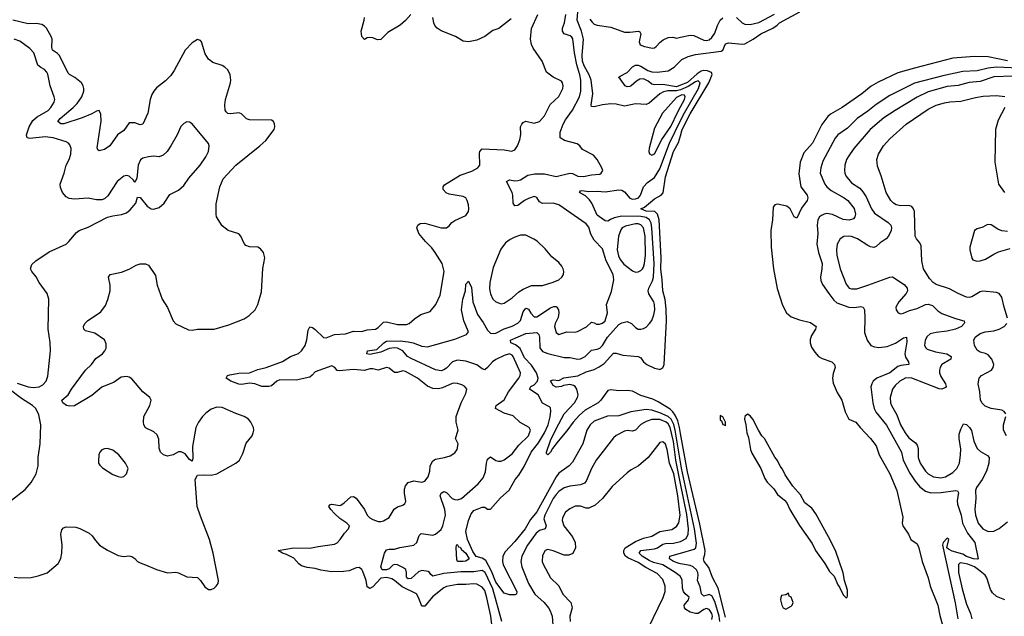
# Model space of a CAD drawing. Header units: inches. Extents: x 1694797 to 1849917, y 907313 to 1017959.
# Tile 458 of 656: x 1755169 to 1762367, y 982069 to 986433. Entities that reach past the tile are written whole.
import ezdxf

# ---------------------------------------------------------------- set-up
doc = ezdxf.new("R2010")
doc.units = ezdxf.units.IN
doc.header["$MEASUREMENT"] = 0
doc.layers.add('B7958', color=7, linetype='Continuous')
doc.layers.add('B7968', color=7, linetype='Continuous')

msp = doc.modelspace()

# ---------------------------------------------------------------- linework, layer by layer
at = {"layer": 'B7958', "color": 5}
for points, elevation in [([(1755130, 982354.9), (1755170, 982350.2), (1755254, 982354), (1755304.2, 982364.2), (1755370, 982386), (1755450, 982456.4), (1755468.9, 982491.1), (1755476.5, 982530), (1755478.8, 982590), (1755469.1, 982670), (1755478, 982702), (1755490, 982716.1), (1755510, 982722.3), (1755580.6, 982720.6), (1755610, 982712.4), (1755676.7, 982676.7), (1755698.7, 982658.7), (1755722.5, 982622.5), (1755753, 982590), (1755810, 982551.8), (1755890, 982513.7), (1755930, 982505.7), (1755970, 982510.3), (1755990, 982506.4), (1756011.7, 982491.7), (1756030, 982470.7), (1756050, 982459.1), (1756090, 982446.4), (1756170, 982410.3), (1756250, 982388), (1756310, 982392.7), (1756330, 982388.2), (1756390, 982358.7), (1756470, 982352.7), (1756491.8, 982331.8), (1756523.7, 982283.7), (1756550, 982265.5), (1756570, 982266), (1756590, 982275.5), (1756606.6, 982290), (1756619.6, 982310), (1756621.6, 982330), (1756583.5, 982530), (1756556.9, 982630), (1756490, 982802.7), (1756467.7, 982872.3), (1756452.7, 983070), (1756470, 983101), (1756510, 983104), (1756570, 983100.5), (1756609.6, 983110.4), (1756749.3, 983190), (1756775.1, 983210), (1756801, 983259), (1756824.8, 983335.2), (1756869, 983390), (1756876, 983410), (1756880.9, 983430), (1756879.5, 983450), (1756859.5, 983490), (1756840.9, 983510), (1756810, 983529.6), (1756750, 983551.5), (1756650, 983597), (1756610, 983599.6), (1756570, 983583.6), (1756530, 983554), (1756506.7, 983530), (1756476.5, 983490), (1756456.5, 983450), (1756432.5, 983310), (1756435.3, 983224.7), (1756430, 983204), (1756410, 983217.2), (1756378.4, 983258.4), (1756350, 983271.5), (1756330, 983271.2), (1756290, 983249.7), (1756250, 983241.1), (1756219.3, 983250), (1756198.7, 983270), (1756190, 983298), (1756185.9, 983365.9), (1756175.4, 983395.4), (1756150, 983418), (1756090, 983448), (1756077.8, 983470), (1756073.3, 983490), (1756076.5, 983530), (1756120.8, 983610), (1756129.6, 983650), (1756119.7, 983670), (1756070, 983711), (1755990, 983807), (1755970, 983818.4), (1755950, 983823.6), (1755910, 983818.7), (1755859.3, 983780.7), (1755770, 983744), (1755696.7, 983683.3), (1755570.7, 983609.3), (1755535, 983605), (1755511.4, 983611.4), (1755485.3, 983630), (1755476.8, 983650), (1755523.4, 983690), (1755547.3, 983730), (1755649.9, 983870.1), (1755693.2, 983910), (1755726.3, 983953.7), (1755774.8, 983990), (1755792.2, 984010), (1755801.1, 984030), (1755802, 984062), (1755790, 984091.3), (1755719.3, 984139.3), (1755650, 984157.6), (1755637.6, 984170), (1755635.8, 984190), (1755645.4, 984210), (1755665.1, 984230), (1755763.4, 984296.6), (1755796.7, 984343.3), (1755814, 984386), (1755829.9, 984450), (1755829.9, 984490), (1755818.4, 984550), (1755829.9, 984570.1), (1755913.2, 984586.8), (1755970.7, 984609.3), (1756021.4, 984638.6), (1756050, 984647.6), (1756090, 984647.4), (1756110, 984637.4), (1756160.9, 984560.9), (1756173.1, 984490), (1756210.3, 984390), (1756250, 984327.7), (1756290, 984230.7), (1756310, 984208.4), (1756403.4, 984163.4), (1756430, 984162), (1756470, 984170.4), (1756590, 984170.4), (1756698.8, 984201.2), (1756810, 984245.3), (1756847.3, 984270), (1756890, 984310.4), (1756911, 984350), (1756937.6, 984442.4), (1756947.1, 984612.9), (1756961.3, 984690), (1756951.5, 984730), (1756930, 984757), (1756910, 984769.5), (1756850, 984772), (1756822, 984782), (1756810, 984795.3), (1756786.6, 984850), (1756770, 984866.6), (1756694, 984890), (1756650, 984924), (1756609, 984990), (1756605.2, 985010), (1756606, 985086), (1756631.3, 985210), (1756656.3, 985270), (1756749.7, 985370), (1756925.6, 985510), (1756967.8, 985550), (1757029.6, 985630), (1757035.1, 985650), (1757032.7, 985672.7), (1757022.7, 985690), (1757010, 985696.9), (1756850, 985700.5), (1756827.6, 985707.6), (1756790, 985744.5), (1756779, 985750), (1756770, 985752.8), (1756710, 985745.1), (1756690, 985748), (1756678.5, 985758.5), (1756671, 985771), (1756669, 985810), (1756674.8, 985850), (1756711, 985970), (1756713.5, 985990), (1756707.4, 986030), (1756690, 986066), (1756670, 986085.7), (1756650, 986097.6), (1756581.1, 986121.1), (1756550, 986144.7), (1756524.2, 986184.3), (1756497.6, 986270), (1756490, 986281.3), (1756470, 986287.1), (1756430, 986263.1), (1756378.9, 986210), (1756299.5, 986060.5), (1756274.9, 986025.1), (1756234.5, 985985.5), (1756170, 985934), (1756149.1, 985910), (1756134.8, 985885.2), (1756122.7, 985850), (1756105.9, 985750), (1756070, 985669.6), (1756050, 985664.2), (1756010, 985678.7), (1755970, 985678.7), (1755930, 985622.4), (1755885.3, 985590), (1755828.5, 985510), (1755790, 985483.5), (1755750, 985474), (1755741, 985481), (1755734.9, 985494.9), (1755764.5, 985690), (1755762.9, 985742.9), (1755750, 985769.6), (1755730, 985764.5), (1755696.7, 985743.3), (1755625.9, 985714.1), (1755491.6, 985671.6), (1755470, 985671.9), (1755447.2, 985687.2), (1755465, 985710), (1755560.9, 985790), (1755590, 985820.9), (1755622.8, 985870), (1755637.3, 985910), (1755638.6, 985930), (1755634.1, 985950), (1755620.3, 985970), (1755572.5, 986010), (1755532.3, 986032.3), (1755522.7, 986042.7), (1755460.4, 986170), (1755446.5, 986186.5), (1755409.9, 986209.9), (1755404.7, 986230), (1755406.4, 986290), (1755399.7, 986310), (1755364.5, 986370), (1755350, 986386.6), (1755330, 986398.9), (1755290, 986406.3), (1755230, 986402.2), (1755119.6, 986430)], 620), ([(1758625.1, 981970), (1758612.6, 982070), (1758585.3, 982205.3), (1758570, 982256.8), (1758550, 982282.9), (1758510, 982303), (1758487.3, 982307.3), (1758430, 982300.6), (1758370, 982301.8), (1758290, 982286.1), (1758270, 982276.1), (1758188.1, 982211.9), (1758130, 982144.1), (1758110, 982142.6), (1758085.7, 982205.7), (1758070, 982232.8), (1757965.2, 982285.2), (1757910, 982332.1), (1757890, 982342.1), (1757850, 982352.9), (1757810, 982347.8), (1757750, 982284.5), (1757730, 982273.6), (1757710, 982285.1), (1757701, 982330), (1757677.1, 982397.1), (1757670, 982412.3), (1757650, 982425.7), (1757630, 982422.8), (1757577.6, 982402.4), (1757536.5, 982396.5), (1757450, 982393.9), (1757370, 982405.4), (1757330, 982418.5), (1757270, 982426.8), (1757230, 982439.4), (1757210, 982454), (1757173.3, 982493.3), (1757120.7, 982520.7), (1757089.4, 982530), (1757059.3, 982550), (1757170.5, 982569.5), (1757290, 982566.8), (1757350, 982580.1), (1757470, 982597.3), (1757490, 982606.3), (1757513, 982630), (1757543.6, 982676.4), (1757572.3, 982710), (1757581.2, 982730), (1757561.2, 982750), (1757510, 982784), (1757470, 982821.1), (1757442.7, 982850), (1757430, 982871.3), (1757436.6, 982883.4), (1757450, 982888.4), (1757510, 982880.3), (1757517, 982883), (1757541.9, 982898.1), (1757590, 982942.2), (1757610, 982946), (1757630, 982933.4), (1757689.3, 982850), (1757710, 982808.4), (1757728.3, 982788.3), (1757750, 982776), (1757790, 982763.7), (1757810, 982763.7), (1757830, 982768.4), (1757870, 982792.7), (1757906.4, 982853.6), (1757930, 982870.2), (1757970, 982881.8), (1757985.4, 982894.6), (1757991.9, 982910), (1757981.5, 982970), (1757982.2, 982997.8), (1757990, 983023.1), (1758010, 983048.9), (1758050, 983060.7), (1758110, 983050.3), (1758130, 983056.5), (1758154.6, 983090), (1758166.5, 983130), (1758170, 983170.5), (1758190, 983206.5), (1758210, 983217.3), (1758275.3, 983230), (1758316.2, 983243.8), (1758350, 983265.5), (1758367.3, 983290), (1758374, 983330), (1758355.6, 983370), (1758374.3, 983430), (1758361, 983490), (1758359.8, 983530), (1758396.4, 983630), (1758430, 983698), (1758437, 983730), (1758424, 983750), (1758401.7, 983761.7), (1758370, 983773), (1758350, 983774.3), (1758330, 983771.1), (1758259.5, 983740.5), (1758230, 983734), (1758190, 983735.8), (1758150, 983753.5), (1758078.2, 983810), (1757990, 983860.2), (1757970, 983865.5), (1757930, 983853.1), (1757910, 983852.3), (1757870, 983883.1), (1757850, 983888.2), (1757790, 983869), (1757750, 983879.1), (1757730, 983878.5), (1757690, 983867.5), (1757610, 983873.7), (1757504.4, 983864.4), (1757490, 983867), (1757473, 983890), (1757450, 983901.6), (1757330, 983858.4), (1757308.1, 983831.9), (1757290, 983818.9), (1757190, 983796.3), (1757070, 983798.6), (1757050, 983789.9), (1757010, 983754.9), (1756990, 983748.8), (1756938.4, 983750), (1756888.4, 983768.4), (1756850, 983775.2), (1756790, 983764.4), (1756770, 983766.1), (1756711.8, 983790), (1756677.4, 983810), (1756687.3, 983830), (1756705, 983835), (1756770, 983847.3), (1756850, 983849.6), (1756910, 983875.2), (1756970, 983889.4), (1757090, 983932.1), (1757150, 983969.4), (1757208.5, 983991.5), (1757230, 984011.7), (1757255, 984050), (1757267.6, 984092.4), (1757277.8, 984162.2), (1757290, 984185.3), (1757310, 984182.4), (1757330, 984168.1), (1757390, 984109.1), (1757410, 984106.9), (1757469.8, 984130.2), (1757550, 984134.5), (1757610, 984155.9), (1757670, 984151.1), (1757710, 984163.8), (1757770, 984169.3), (1757790, 984181.6), (1757830, 984219.7), (1757850, 984223.5), (1757930, 984203.2), (1757997.5, 984202.5), (1758016.3, 984210), (1758054.4, 984245.6), (1758102.3, 984277.7), (1758170, 984299.1), (1758210.9, 984349.1), (1758242.4, 984417.6), (1758272.6, 984590), (1758256.8, 984650), (1758207, 984730), (1758183.1, 984763.1), (1758135.8, 984810), (1758086.9, 984870), (1758073.6, 984910), (1758080.9, 984930), (1758097.2, 984942.8), (1758130, 984944.9), (1758250, 984910.4), (1758289.6, 984910.4), (1758310, 984924), (1758329.2, 984950), (1758350, 984964), (1758430, 985001), (1758449.2, 985030), (1758452, 985050), (1758450, 985078), (1758440.9, 985110), (1758430, 985129), (1758410, 985139.6), (1758310, 985157.6), (1758287.2, 985167.2), (1758265.6, 985190), (1758265.6, 985210), (1758275.5, 985224.5), (1758390, 985295.6), (1758474.2, 985325.8), (1758518, 985350), (1758534, 985370), (1758530, 985456), (1758534, 985470), (1758550, 985488.7), (1758710, 985480.8), (1758767.5, 985472.5), (1758790, 985480.5), (1758809.6, 985510), (1758824.6, 985555.4), (1758832.3, 985592.3), (1758829.6, 985650.4), (1758839, 985670), (1758850, 985681), (1758870, 985690.7), (1758930, 985677.1), (1758970, 985688.5), (1759006.6, 985730), (1759048, 985812), (1759110, 985870.4), (1759138.9, 985930), (1759142.4, 985950), (1759138.4, 985970), (1759130, 985982.7), (1759070, 986012), (1759019.3, 986050), (1758989.6, 986130), (1758923.7, 986223.7), (1758910.7, 986250.7), (1758904.4, 986290), (1758911.7, 986368.3), (1758957.3, 986470)], 580), ([(1758028.5, 986471.5), (1757990, 986428.2), (1757950, 986393), (1757860.2, 986339.8), (1757810, 986288), (1757785.1, 986285.1), (1757750, 986301.2), (1757730, 986302.7), (1757710, 986301.2), (1757690, 986289.2), (1757670, 986309), (1757665.3, 986350), (1757687, 986430), (1757689.9, 986450)], 580), ([(1758693.4, 982030), (1758627.1, 982270), (1758573.2, 982390), (1758550, 982404.8), (1758490, 982394.6), (1758395.3, 982395.3), (1758270, 982381.9), (1758190, 982363.1), (1758175.2, 982375.2), (1758166.2, 982390), (1758155.6, 982395.6), (1758110, 982403.7), (1758084.9, 982395.1), (1758030, 982346.4), (1758010, 982342.9), (1757999.5, 982350), (1757997.1, 982357.1), (1757997.3, 982390), (1757991.4, 982411.4), (1757970, 982426.6), (1757930, 982444.9), (1757910, 982447.2), (1757897.2, 982442.8), (1757870, 982416.8), (1757850, 982407.9), (1757819.1, 982410), (1757809.7, 982430), (1757835.1, 982530), (1757850, 982554.6), (1757870, 982560.2), (1757910, 982561.3), (1757947.2, 982572.8), (1758050, 982589.5), (1758073, 982610), (1758090, 982659.1), (1758105.2, 982674.8), (1758190, 982662.5), (1758210, 982670.2), (1758250, 982704.6), (1758262.6, 982730), (1758282.1, 982810), (1758276.7, 982850), (1758244.1, 982950), (1758250, 982970.2), (1758270, 982981.6), (1758290, 982974.2), (1758330, 982931.1), (1758350, 982922.7), (1758370, 982921.4), (1758399.8, 982930), (1758521.4, 983038.6), (1758557.8, 983082.2), (1758573.9, 983126.1), (1758580.7, 983190), (1758590, 983219.3), (1758610, 983234.4), (1758649.4, 983209.4), (1758670, 983203.9), (1758690, 983204.9), (1758710, 983213.4), (1758770, 983257), (1758819.2, 983320.7), (1758889.7, 983390), (1758903.6, 983430), (1758894.5, 983450), (1758826.9, 983486.9), (1758776.6, 983536.6), (1758710, 983554.9), (1758647.3, 983590), (1758653.5, 983610), (1758710, 983651.8), (1758741.9, 983710), (1758818.5, 983810), (1758828.9, 983830), (1758829.8, 983850), (1758777.2, 983970), (1758770, 983979), (1758750, 983987.7), (1758710, 983977.9), (1758650, 983946.7), (1758625, 983930), (1758590, 983889), (1758570, 983873), (1758550, 983879.5), (1758510, 983907.6), (1758430, 983935.8), (1758370, 983942.4), (1758334, 983930), (1758290, 983884.6), (1758270, 983871), (1758250, 983864.1), (1758210, 983871), (1758030, 983953.6), (1758005.4, 983970), (1757970.4, 984010.4), (1757930, 984030.8), (1757910, 984032.9), (1757870, 984026.9), (1757810, 984001.8), (1757730, 983984.5), (1757706.6, 983990), (1757712.7, 984010), (1757778.9, 984021.1), (1757831.1, 984070), (1757850, 984081), (1757950, 984083.5), (1758010, 984077.5), (1758046.7, 984070), (1758110, 984044.1), (1758150, 984039.8), (1758350, 984095.3), (1758436.3, 984130), (1758449.8, 984150), (1758415.9, 984230), (1758399, 984310), (1758407.6, 984390), (1758428.2, 984450), (1758430, 984498.8), (1758450, 984521.6), (1758473, 984473), (1758481.7, 984370), (1758515.8, 984275.8), (1758557.9, 984217.9), (1758590, 984161.8), (1758610, 984140.7), (1758630, 984136.5), (1758650, 984141.1), (1758710, 984172.7), (1758770, 984191.1), (1758810, 984214.4), (1758830, 984233.7), (1758850, 984295.6), (1758870, 984321.8), (1758890, 984315.3), (1758906.4, 984286.4), (1758930, 984260.1), (1758950, 984258.9), (1759050, 984324.3), (1759074.3, 984334.3), (1759090, 984334.2), (1759095.2, 984330), (1759108.4, 984310), (1759111.6, 984290), (1759105.8, 984254.2), (1759083.2, 984210), (1759077.7, 984190), (1759090, 984144), (1759110, 984130.4), (1759170, 984150.3), (1759230, 984146.9), (1759248.1, 984151.9), (1759312.9, 984187.1), (1759350, 984220.5), (1759370, 984216.4), (1759386.7, 984206.7), (1759407.1, 984207.1), (1759430, 984213.8), (1759448.4, 984230), (1759466.8, 984290), (1759459.8, 984350), (1759494.8, 984445.2), (1759513.6, 984530), (1759508.6, 984570), (1759455.8, 984670), (1759430, 984757), (1759370, 984821.1), (1759345.3, 984865.3), (1759330, 984914.7), (1759310, 984939.8), (1759110, 985078.2), (1759070, 985091.1), (1758990, 985087.5), (1758970, 985101.5), (1758950, 985132.3), (1758937.8, 985137.8), (1758930, 985139.1), (1758890, 985124.9), (1758859.7, 985110), (1758810, 985072.9), (1758790, 985071.2), (1758776.4, 985090), (1758775.4, 985150), (1758770.6, 985170), (1758728.7, 985250), (1758750, 985262.8), (1758790, 985255), (1758810, 985255.9), (1758830, 985261.5), (1758884.8, 985295.2), (1758935.5, 985304.5), (1759004.8, 985304.8), (1759090, 985285.8), (1759190, 985311.2), (1759210, 985308.8), (1759250, 985289.6), (1759290, 985285.2), (1759350, 985297.8), (1759410, 985304.2), (1759420.9, 985310), (1759431.3, 985330), (1759425.1, 985350), (1759390, 985409.3), (1759363, 985443), (1759283.2, 985483.2), (1759264, 985510), (1759244.5, 985524.5), (1759152.7, 985550), (1759120.7, 985570), (1759120.3, 985610), (1759141.3, 985670), (1759158.6, 985701.4), (1759210, 985770.2), (1759262.2, 985870), (1759270.8, 985910), (1759271.1, 985990), (1759265.1, 986030), (1759242.6, 986102.6), (1759224.5, 986190), (1759213.6, 986293.6), (1759206.1, 986306.1), (1759194.2, 986314.2), (1759149.8, 986329.8), (1759136.3, 986350), (1759136.4, 986370), (1759152.5, 986410), (1759162, 986470)], 560), ([(1758761.7, 986438.3), (1758671.2, 986368.8), (1758627, 986353), (1758568.8, 986310), (1758510, 986283.5), (1758450, 986272), (1758410, 986274.8), (1758356, 986310), (1758250, 986352.1), (1758221.3, 986370), (1758204.4, 986390), (1758196.1, 986410), (1758189.8, 986450.2)], 580), ([(1760000, 985920.6), (1759999.6, 985920.4), (1759970, 985913.2), (1759908.3, 985911.7), (1759875.2, 985904.8), (1759848.6, 985890), (1759770, 985823.5), (1759750, 985813.7), (1759670, 985818), (1759590, 985800.7), (1759530, 985815.2), (1759490, 985818), (1759430, 985809.9), (1759370, 985795.1), (1759350, 985797), (1759345.8, 985810), (1759359.4, 985890), (1759348, 985990), (1759333.4, 986030), (1759296, 986096), (1759283.7, 986130), (1759281.1, 986170), (1759290.2, 986290), (1759276, 986350), (1759245.6, 986430), (1759250.6, 986490)], 540), ([(1759337.2, 986437.2), (1759353.9, 986413.9), (1759370, 986400.6), (1759390, 986393.1), (1759490, 986378.4), (1759590, 986341.4), (1759630, 986340.7), (1759693.4, 986350), (1759703.4, 986343.4), (1759709.1, 986330), (1759698.9, 986270), (1759704.9, 986250), (1759737.6, 986237.6), (1759794.6, 986225.4), (1759810, 986227.8), (1759823.2, 986236.8), (1759851, 986269), (1759873.1, 986286.9), (1759910, 986301.6), (1759944.2, 986304.2), (1759970, 986299.1), (1760000, 986305.4)], 540), ([(1755150, 983775), (1755230, 983748.7), (1755270, 983743.2), (1755311.7, 983748.3), (1755337.9, 983762.1), (1755362.6, 983790), (1755374.9, 983825.1), (1755393.8, 984010), (1755391.6, 984071.6), (1755377.4, 984170), (1755382.9, 984390), (1755369.6, 984430), (1755312, 984510), (1755290, 984553.2), (1755258, 984590), (1755249.4, 984610), (1755258, 984642), (1755286, 984670), (1755383.9, 984736.1), (1755507.8, 984792.2), (1755529.6, 984810.4), (1755584.4, 984875.6), (1755604, 984890), (1755670, 984914.9), (1755811, 984989), (1755850, 984999.5), (1755912.8, 985007.2), (1755950, 985019.1), (1755977.3, 985042.7), (1756018, 985090), (1756030, 985134), (1756050, 985132), (1756100.7, 985070), (1756130, 985050.6), (1756150, 985046), (1756190, 985058.4), (1756225.1, 985090), (1756266.5, 985153.5), (1756330, 985184.9), (1756370, 985220.4), (1756405.4, 985274.6), (1756488.3, 985370), (1756531.1, 985430), (1756549.7, 985470), (1756554.3, 985510), (1756548.4, 985528.4), (1756430, 985672.3), (1756410, 985682.7), (1756390, 985685.2), (1756370, 985674), (1756348.3, 985651.7), (1756320.5, 985590), (1756275.3, 985510), (1756246.7, 985470), (1756217.8, 985442.2), (1756190, 985431), (1756150, 985433.7), (1756110, 985429), (1756070, 985419.3), (1756052.6, 985407.4), (1756036.5, 985370), (1756025.5, 985274.5), (1756013.7, 985246.3), (1756010, 985244), (1756000.1, 985260.1), (1755970, 985287.6), (1755950, 985293.3), (1755930, 985288), (1755882.4, 985250), (1755814.4, 985145.6), (1755790, 985123.7), (1755770, 985116.2), (1755730, 985116.3), (1755670, 985126.6), (1755570, 985119.3), (1755530, 985126), (1755510, 985137.7), (1755481, 985170), (1755466.3, 985206.3), (1755465.1, 985230), (1755494.5, 985310), (1755509.7, 985370), (1755529.7, 985410.3), (1755543, 985450), (1755546.3, 985490), (1755536.8, 985516.8), (1755526.6, 985530), (1755510, 985539.7), (1755412.7, 985570), (1755355.5, 985575.5), (1755243, 985563), (1755224.2, 985570), (1755218.8, 985590), (1755237.3, 985650), (1755264.2, 985695.8), (1755296.3, 985723.7), (1755378.2, 985770), (1755397.4, 985790), (1755421.8, 985830), (1755425.1, 985850), (1755421.5, 985870), (1755391.9, 985950), (1755374.7, 986034.7), (1755368.4, 986050), (1755350, 986069.7), (1755322.6, 986082.6), (1755301.2, 986101.2), (1755272, 986190), (1755242.5, 986222.5), (1755170, 986276), (1755130, 986290.9)], 640), ([(1760000, 985953.5), (1759970, 985942.1), (1759870, 985958.8), (1759810, 985955.7), (1759790, 985962.1), (1759763.8, 985983.8), (1759730, 986001.5), (1759702, 985998), (1759677.3, 985982.7), (1759640.2, 985950), (1759630, 985943.9), (1759610, 985942.2), (1759595.1, 985950), (1759559.6, 985999.6), (1759546, 986010), (1759559, 986021), (1759610, 986046.8), (1759650, 986087.7), (1759670, 986100.4), (1759690, 986100.3), (1759710, 986093.8), (1759760.5, 986060.5), (1759790, 986050.8), (1759830, 986048.5), (1759910, 986059), (1759954.7, 986085.3), (1760000, 986130.9)], 520), ([(1760000, 985878.2), (1759970, 985864.9), (1759867.4, 985750), (1759810, 985638.7), (1759770, 985493.2), (1759768.2, 985468.2), (1759772.2, 985452.2), (1759790, 985441.3), (1759810, 985452.7), (1759863.2, 985556.8), (1759930, 985651.4), (1759980.1, 985759.9), (1760000, 985796.3)], 560), ([(1760000, 983197.1), (1759961.9, 983430), (1759951.5, 983471.5), (1759931.4, 983511.4), (1759910, 983530.9), (1759850, 983556.9), (1759790, 983577.7), (1759750, 983581.4), (1759635.8, 983564.2), (1759550, 983535.7), (1759467.3, 983532.7), (1759370, 983495.3), (1759339.6, 983470), (1759315.9, 983430), (1759286.4, 983330), (1759210, 983196.4), (1759184.9, 983170), (1759110, 983115.8), (1759090, 983089.9), (1758950, 982833.7), (1758903.3, 982776.7), (1758863.8, 982710), (1758790, 982615.3), (1758719.2, 982540.8), (1758701.5, 982510), (1758697.8, 982470), (1758704.8, 982444.8), (1758803, 982250), (1758802, 982230), (1758790, 982225.2), (1758750, 982225.2), (1758710, 982237.6), (1758650, 982319.1), (1758619, 982399), (1758577.3, 982477.3), (1758550, 982494.6), (1758506.9, 982506.9), (1758482.2, 982542.2), (1758443.8, 982630), (1758431.2, 982688.8), (1758449.7, 982770), (1758470, 982818.8), (1758490, 982843), (1758550, 982866.7), (1758570, 982866.7), (1758590, 982853.7), (1758610, 982853.1), (1758684.3, 982935.7), (1758747.5, 982992.5), (1758791.9, 983070), (1758818.5, 983101.5), (1758856.3, 983163.7), (1758908.4, 983270), (1758961.7, 983338.3), (1759005.4, 983410), (1759032.9, 983470), (1759047.5, 983527.5), (1759053.1, 983570), (1759050, 983593.3), (1759042, 983602), (1758990, 983628), (1758960.6, 983690), (1758895.1, 983730), (1758906, 983750), (1758930, 983762.6), (1758954.5, 983790), (1758958.9, 983810), (1758946.8, 983850), (1758910, 983904.9), (1758860.6, 983960.6), (1758827.8, 984027.8), (1758794.9, 984054.9), (1758758.7, 984070), (1758758, 984090), (1758870, 984138.1), (1758950, 984144), (1758964, 984130), (1758969.6, 984110), (1758971.8, 984031.8), (1758990, 984006.8), (1759030, 983991.3), (1759150, 983961.4), (1759190, 983962.2), (1759250, 983950.9), (1759270, 983953.2), (1759302.4, 983970), (1759350, 984015), (1759390, 984022), (1759410, 984030.2), (1759430, 984049.2), (1759466.9, 984110), (1759550, 984202.9), (1759570, 984215), (1759610, 984224.9), (1759643, 984210), (1759670, 984181.6), (1759690, 984170.4), (1759710, 984168.9), (1759730, 984173.7), (1759750, 984184.9), (1759774.3, 984210), (1759790, 984232.7), (1759805.7, 984274.3), (1759812.1, 984310), (1759810.9, 984350), (1759804.7, 984370), (1759768.6, 984428.6), (1759764.4, 984450), (1759768.1, 984470), (1759796.2, 984523.8), (1759803.6, 984550), (1759808.1, 984650), (1759791.4, 984910), (1759785, 984945), (1759774.1, 984970), (1759750, 984986.3), (1759710, 984994.4), (1759570, 984995.2), (1759515.7, 984984.3), (1759487.9, 984972.1), (1759470, 984958.4), (1759450, 984960.7), (1759390, 985002.3), (1759352.9, 985090), (1759335.4, 985115.4), (1759304.4, 985144.4), (1759261.6, 985170), (1759270, 985182), (1759277.5, 985182.5), (1759330, 985175.3), (1759390, 985179.9), (1759450, 985172.7), (1759548.8, 985188.8), (1759570, 985185.5), (1759590, 985173.4), (1759630, 985128.6), (1759650, 985121.2), (1759670, 985121.7), (1759691.8, 985130), (1759706.8, 985150), (1759729.9, 985210.1), (1759758.8, 985241.2), (1759810, 985278.8), (1759850, 985342.2), (1759918.9, 985530), (1760000, 985694.5)], 540), ([(1760000, 983406.1), (1759992.2, 983450), (1759979.4, 983499.4), (1759960.6, 983540.6), (1759944.1, 983564.1), (1759923.3, 983583.3), (1759837.3, 983637.3), (1759797, 983657), (1759710, 983684.8), (1759650, 983716.4), (1759610, 983721.8), (1759550, 983717.8), (1759490, 983726.6), (1759470, 983719.9), (1759418.5, 983650), (1759397.1, 983630), (1759303.7, 983576.3), (1759260.5, 983539.5), (1759215.1, 983490), (1759170, 983424.7), (1759104.9, 983350), (1759064.2, 983295.8), (1759050, 983269.3), (1759030, 983249.4), (1759021, 983261), (1759020.5, 983270), (1759050, 983356), (1759090, 983441.4), (1759150.5, 983550), (1759226, 983630), (1759246.6, 983670), (1759250.8, 983690), (1759242.2, 983730), (1759229.9, 983749.9), (1759218.2, 983758.2), (1759190, 983765.2), (1759143.6, 983756.4), (1759128.9, 983748.9), (1759090, 983745.3), (1759070, 983758.4), (1759050, 983791.3), (1759070, 983799.3), (1759110, 983794), (1759146.2, 983813.8), (1759250, 983828.4), (1759310, 983857.5), (1759370, 983874.8), (1759406.1, 983893.9), (1759440.8, 983919.2), (1759510, 983993.4), (1759530, 983993.5), (1759578.9, 983978.9), (1759690, 983969.5), (1759710, 983958.8), (1759730.1, 983930), (1759755.1, 983910), (1759810, 983884.5), (1759843.7, 983876.3), (1759850, 983875), (1759870, 983885.7), (1759880.7, 983910), (1759898.5, 984230), (1759896.3, 984316.3), (1759886.8, 984386.8), (1759869.9, 984450), (1759866.6, 984530), (1759857.2, 984610), (1759858.2, 984690), (1759844.2, 984970), (1759831.2, 985011.2), (1759811.2, 985031.2), (1759750, 985032.1), (1759711, 985050), (1759737.9, 985062.1), (1759810, 985123.1), (1759859.8, 985150), (1759872.3, 985167.7), (1759890, 985283.1), (1759949.6, 985470), (1759985.5, 985534.5), (1760000, 985584.7)], 520), ([(1755110, 982918.4), (1755210, 982995.8), (1755252.1, 983047.9), (1755288.6, 983110), (1755303.8, 983170), (1755303.5, 983230), (1755318.7, 983330), (1755323.6, 983470), (1755310, 983542), (1755286, 983590), (1755264, 983610), (1755182.7, 983662.7), (1755091.3, 983730)], 640), ([(1760000, 983041.3), (1759965.8, 983210), (1759950, 983347.3), (1759924.4, 983450), (1759910, 983477.4), (1759895.6, 983490), (1759850, 983507.5), (1759790, 983508.3), (1759750, 983493.5), (1759709.2, 983470.8), (1759670, 983429.7), (1759650, 983422.4), (1759610, 983428), (1759590, 983422.5), (1759530, 983390.9), (1759510, 983374.5), (1759382.8, 983210), (1759350, 983149.7), (1759310, 983058), (1759297.7, 983042.3), (1759270, 983030.6), (1759190, 983020.5), (1759150, 983009.2), (1759110, 982981.6), (1759090, 982959.5), (1759070, 982930.6), (1759007.3, 982810), (1759001.9, 982781.9), (1759017.4, 982730), (1759011.6, 982710), (1758970, 982695.8), (1758943.8, 982676.2), (1758881.3, 982590), (1758840.1, 982510), (1758832.1, 982470), (1758839.8, 982430), (1758888.6, 982310), (1758934.5, 982230), (1759004.1, 982170), (1759035.2, 982130), (1759047.7, 982110), (1759061.7, 982070), (1759069, 981970)], 560), ([(1759729.8, 981910), (1759874, 982206), (1759887, 982250), (1759888.6, 982290), (1759870, 982339.3), (1759830, 982383.2), (1759746.6, 982426.6), (1759690, 982462.3), (1759616.2, 982496.2), (1759599.1, 982510), (1759586.8, 982530), (1759585.4, 982550), (1759595.1, 982570), (1759670, 982617.4), (1759730, 982641.4), (1759790, 982654.5), (1759850, 982689.6), (1759935.7, 982704.3), (1759970, 982725.5), (1759987.4, 982752.6), (1759997.1, 982810), (1759981.7, 982950), (1759950.9, 983110), (1759918.7, 983190), (1759902.9, 983290), (1759890, 983327.6), (1759870, 983345.6), (1759850, 983339.6), (1759764, 983230), (1759693.1, 983170), (1759639.2, 983140.8), (1759610, 983119.1), (1759501.5, 983018.5), (1759428.8, 982930), (1759377.4, 982882.6), (1759330, 982860.5), (1759310, 982860.5), (1759270, 982875.6), (1759230, 982875.1), (1759190, 982854.5), (1759160.2, 982830), (1759136.2, 982790), (1759134.2, 982770), (1759147.6, 982730), (1759210.9, 982650.9), (1759230.2, 982610), (1759232.7, 982570), (1759212, 982528), (1759183.9, 982516.1), (1759150, 982516.8), (1759070, 982548.7), (1759030, 982558.9), (1759010, 982549.5), (1758990, 982513.2), (1758989.1, 982470), (1758996, 982450), (1759048.9, 982350), (1759111.1, 982291.1), (1759140.2, 982230), (1759198.8, 982170), (1759207.3, 982130), (1759190.9, 982069.1), (1759192.4, 982030)], 580), ([(1760000, 982361.1), (1759961.5, 982390), (1759870, 982444.8), (1759803.3, 982463.3), (1759770, 982478.1), (1759719.9, 982510), (1759697.7, 982530), (1759710, 982551.5), (1759810, 982562), (1759830.7, 982570), (1759870, 982596), (1759890, 982602.5), (1759950, 982603.7), (1760000, 982617.2)], 560), ([(1760000, 982453.2), (1759990, 982455), (1759949, 982470), (1759920.7, 982490), (1759922.6, 982510), (1760000, 982531.8)], 540)]:
    msp.add_lwpolyline(points, dxfattribs=dict(at, elevation=elevation))
for points, elevation in [([(1759670, 984940.8), (1759598.1, 984921.9), (1759574, 984910), (1759562.9, 984897.1), (1759546.5, 984850), (1759536.3, 984750), (1759546.2, 984706.2), (1759559.6, 984679.6), (1759585.7, 984645.7), (1759650, 984595.3), (1759670, 984587.1), (1759690, 984589.2), (1759710, 984598), (1759722, 984610), (1759730, 984622), (1759737.7, 984650), (1759743.1, 984710), (1759742.1, 984850), (1759729.3, 984910), (1759710, 984931.3), (1759690, 984939.2)], 560), ([(1758830, 984856.4), (1758790, 984842.8), (1758754.2, 984825.8), (1758719.7, 984800.3), (1758685.8, 984754.2), (1758630, 984621.2), (1758607.2, 984510), (1758604.3, 984464.3), (1758610, 984426.8), (1758629.2, 984389.2), (1758650, 984370.3), (1758690, 984355.3), (1758710, 984359.1), (1758770, 984398.8), (1758817.3, 984442.7), (1758850, 984461.3), (1758910, 984487.7), (1758990, 984488.9), (1759070, 984512.4), (1759110, 984530.6), (1759132.3, 984550), (1759144.5, 984570), (1759147.6, 984590), (1759142.4, 984610), (1759133.3, 984630), (1759110, 984657), (1759059.5, 984699.5), (1759010, 984756.2), (1758952.3, 984812.3), (1758928.6, 984828.6), (1758870, 984856.4)], 580), ([(1755810, 983296.2), (1755790, 983294.5), (1755770, 983286), (1755754, 983270), (1755748, 983250), (1755744.1, 983204.1), (1755745.5, 983190), (1755754.2, 983174.2), (1755774.2, 983154.2), (1755850, 983107.3), (1755890, 983090.7), (1755910, 983087.3), (1755930, 983091), (1755949.3, 983110.7), (1755961.2, 983150), (1755943.7, 983190), (1755894.5, 983250), (1755850, 983284.5)], 640), ([(1758410, 982469), (1758369.2, 982470), (1758364.1, 982484.1), (1758359.3, 982570), (1758362, 982590), (1758366.8, 982593.2), (1758370, 982593), (1758377.5, 982577.5), (1758390, 982574.3), (1758398.3, 982558.3), (1758431.9, 982531.9), (1758454.9, 982490), (1758430, 982472.9)], 540)]:
    msp.add_lwpolyline(points, close=True, dxfattribs=dict(at, elevation=elevation))
at = {"layer": 'B7968', "color": 5}
for points, elevation in [([(1760000, 986130.9), (1760010, 986140.9), (1760055.6, 986164.4), (1760110, 986179.1), (1760298, 986202), (1760309.9, 986210.1), (1760330, 986256.5), (1760350, 986263.5), (1760450, 986254.4), (1760470, 986257.6), (1760532.3, 986290), (1760587.3, 986330), (1760674, 986370), (1760707.3, 986392.7), (1760723.6, 986410), (1760872, 986490)], 520), ([(1760000, 986305.4), (1760070, 986320.2), (1760096.8, 986316.8), (1760170, 986282.2), (1760190, 986280.6), (1760210, 986285.6), (1760230, 986302), (1760250, 986333.4), (1760269.9, 986390), (1760290, 986428.8), (1760310, 986446.6)], 540), ([(1760410, 986449.1), (1760450, 986410.2), (1760470, 986400.9), (1760510, 986398.9), (1760572.9, 986412.9), (1760686.6, 986473.4)], 540), ([(1762390, 986133.3), (1762250, 986160.8), (1762150, 986164.5), (1761990, 986151.4), (1761710, 986079.4), (1761590, 986044.5), (1761444.2, 985975.8), (1761393.5, 985946.5), (1761326, 985890), (1761181.6, 985790), (1761097.6, 985742.4), (1761075.9, 985724.1), (1761034.1, 985665.9), (1760964.9, 985530), (1760902, 985458), (1760874, 985390), (1760865.2, 985305.2), (1760878.8, 985210), (1760924.9, 985150), (1760930.5, 985130), (1760926.4, 985110), (1760884.7, 985055.3), (1760850, 984982), (1760830, 984991.8), (1760800.9, 985050), (1760776.2, 985070), (1760710, 985083.1), (1760690, 985079.1), (1760678.4, 985061.6), (1760671.7, 984970), (1760659.8, 984890), (1760662.6, 984770), (1760679.5, 984610), (1760705.9, 984465.9), (1760745.1, 984345.1), (1760775.5, 984290), (1760810, 984260.2), (1760870, 984236.9), (1760950, 984218.7), (1760990.7, 984190), (1760988, 984170), (1760958, 984122), (1760946.9, 984093.1), (1760947.4, 984070), (1760958.2, 984038.2), (1760981.1, 984001.1), (1761009.1, 983969.1), (1761034.9, 983954.9), (1761106, 983930), (1761126, 983910), (1761131.3, 983890), (1761115.2, 983844.8), (1761110.4, 983810), (1761115.1, 983775.1), (1761145.9, 983705.9), (1761180.5, 983650), (1761203.7, 983563.7), (1761230, 983512), (1761282, 983490), (1761314, 983450), (1761390, 983370.6), (1761430, 983314.8), (1761452.2, 983250), (1761531.5, 983110), (1761581.6, 982990), (1761625.4, 982794.6), (1761621, 982750), (1761624.7, 982730), (1761666.8, 982670), (1761684.7, 982630), (1761730, 982598), (1761742.8, 982570), (1761767.3, 982470), (1761810.4, 982350), (1761825.5, 982290), (1761881.6, 982150), (1761894.9, 982074.9), (1761913.9, 982013.9)], 520), ([(1760000, 985584.7), (1760013.1, 985630), (1760070, 985745.1), (1760207.1, 985970), (1760231.9, 986031.9), (1760226.5, 986046.5), (1760198.4, 986058.4), (1760170, 986062.3), (1760150, 986056.1), (1760122.7, 986037.3), (1760050, 985972.5), (1760000, 985953.5)], 520), ([(1762470, 986079.2), (1762310, 986086.6), (1762250, 986079.4), (1762170, 986059.7), (1762064.7, 986055.3), (1761916.8, 986023.2), (1761711.3, 985968.7), (1761530, 985879.1), (1761430, 985813.5), (1761370, 985763.2), (1761292.6, 985710), (1761220.2, 985639.8), (1761151.2, 985590), (1761130, 985566.6), (1761041.6, 985398.4), (1761025.3, 985350), (1761021.4, 985310), (1761055.3, 985230), (1761070.9, 985210), (1761102.5, 985182.5), (1761196.5, 985130), (1761223.9, 985110), (1761270, 985052), (1761278.9, 985010), (1761274.4, 984990), (1761263.9, 984976.1), (1761233.5, 984966.5), (1761190, 984971.1), (1761110, 985008.1), (1761070, 985015.9), (1761050, 985011.7), (1761030, 985001.1), (1761016.6, 984990), (1761003.9, 984970), (1761000.1, 984930), (1761003.6, 984870), (1760995.5, 984790), (1761008.5, 984730), (1761034.8, 984650), (1761033.8, 984610), (1761024, 984550), (1761025.1, 984525.1), (1761037.2, 984497.2), (1761083.5, 984430), (1761120.4, 984380.4), (1761142.2, 984362.2), (1761230, 984330.1), (1761271.2, 984328.8), (1761315.1, 984335.1), (1761335.5, 984330), (1761344.2, 984310), (1761348.2, 984250), (1761345.4, 984145.4), (1761363.6, 984090), (1761392, 984050), (1761418.9, 984038.9), (1761450, 984034.2), (1761510, 984041.7), (1761572.3, 984067.7), (1761630, 984106.9), (1761651.5, 984110), (1761655.5, 984075.5), (1761639.8, 983990), (1761645.2, 983965.2), (1761666.9, 983930), (1761670.4, 983910), (1761610, 983903.2), (1761590, 983895.4), (1761530, 983849.5), (1761434.3, 983810), (1761409.2, 983790), (1761397.6, 983770), (1761392.3, 983747.7), (1761406.9, 983630), (1761416.9, 983590), (1761430, 983560.2), (1761506.7, 983466.7), (1761616.8, 983270), (1761628.9, 983210), (1761676.4, 983116.4), (1761716.6, 983056.6), (1761750, 983016.6), (1761790, 982985), (1761830, 982971.3), (1761906.5, 982973.5), (1762010.2, 982990.2), (1762025.8, 982985.8), (1762032.8, 982972.8), (1762023.5, 982916.5), (1762024.8, 982890), (1762052.1, 982810), (1762062.4, 982750), (1762097.1, 982677.1), (1762150.7, 982610), (1762176, 982490), (1762170, 982486.6), (1762142, 982490), (1762090, 982505.6), (1762064, 982524), (1761986.1, 982546.1), (1761959.2, 982559.2), (1761947.4, 982570), (1761961.5, 982630), (1761950, 982640.9), (1761920.7, 982610), (1761915.9, 982590), (1762008.1, 982168.1), (1762026.5, 982050)], 540), ([(1762430, 986020.1), (1762290, 986014.4), (1762190, 985981.1), (1762110, 985973.3), (1762030, 985950.8), (1761950, 985944.6), (1761810, 985905.4), (1761730, 985865.8), (1761568.2, 985770), (1761485.9, 985714.1), (1761386, 985630), (1761268, 985490), (1761225.5, 985430), (1761214, 985410), (1761200.9, 985370), (1761198, 985330), (1761201.1, 985310), (1761208.8, 985290), (1761250, 985238.9), (1761310, 985199.7), (1761334.1, 985174.1), (1761356.9, 985136.9), (1761396.3, 985050), (1761418, 985018), (1761518, 984950), (1761537, 984930), (1761541.7, 984910), (1761539.1, 984890), (1761521.2, 984850), (1761502.8, 984830), (1761459.2, 984800.8), (1761430, 984774), (1761412.7, 984767.3), (1761390, 984770.6), (1761370, 984780.2), (1761294.8, 984830), (1761250, 984847.5), (1761229.4, 984850.6), (1761193.9, 984846.1), (1761168.2, 984830), (1761145.7, 984790), (1761140.8, 984750), (1761142.9, 984710), (1761166.5, 984610), (1761210, 984498), (1761234, 984470), (1761250, 984464.4), (1761290, 984465.4), (1761369.6, 984490), (1761530, 984550.3), (1761550, 984553.1), (1761636.1, 984496.1), (1761657.7, 984470), (1761660.2, 984450), (1761650.2, 984430), (1761596, 984370), (1761574, 984330), (1761577.1, 984310), (1761590.8, 984290), (1761610, 984282.6), (1761630, 984286.7), (1761674.3, 984305.7), (1761730, 984320.8), (1761790, 984350.2), (1761810, 984353.2), (1761842, 984342), (1761882.3, 984302.3), (1761910, 984284.1), (1762010, 984246.2), (1762071.2, 984231.2), (1762074, 984230), (1762075.6, 984215.6), (1762074.9, 984210), (1762053.6, 984190), (1762010, 984168.6), (1761950, 984153.8), (1761870, 984145.6), (1761825.1, 984134.9), (1761803.2, 984116.8), (1761788.6, 984090), (1761784.5, 984050), (1761793.2, 984033.2), (1761804.1, 984024.1), (1761864, 984004), (1761947.3, 983990), (1761977.6, 983970), (1761975.5, 983950), (1761910.1, 983909.9), (1761897.1, 983890), (1761892.8, 983870), (1761894.3, 983850), (1761903.5, 983823.6), (1761938, 983770), (1761943, 983750), (1761937.2, 983742.8), (1761910, 983731.5), (1761890, 983733.5), (1761690, 983810.7), (1761646.3, 983813.7), (1761603.9, 983790), (1761570, 983757.6), (1761550.2, 983730), (1761532.7, 983670), (1761534.3, 983630), (1761542.2, 983610), (1761582, 983542), (1761607.9, 983470), (1761642.3, 983410), (1761670, 983375.1), (1761717.8, 983337.8), (1761730, 983321.5), (1761736.4, 983296.4), (1761737.8, 983230), (1761750.9, 983190), (1761790, 983131.4), (1761810, 983110.2), (1761850.7, 983090), (1761902.6, 983082.6), (1761937.6, 983090), (1761990, 983121.2), (1762020.2, 983150), (1762040.2, 983190), (1762047.1, 983250), (1762049.3, 983290.7), (1762036.5, 983370), (1762037.8, 983402.2), (1762050, 983438.8), (1762070, 983476.3), (1762090, 983472), (1762113.1, 983450), (1762127.8, 983427.8), (1762143.6, 983350), (1762170, 983295.8), (1762193.4, 983273.4), (1762244.7, 983244.7), (1762257.4, 983230), (1762254.7, 983190), (1762237.2, 983130), (1762204.6, 983070), (1762163.8, 983010), (1762155.9, 982990), (1762158, 982930), (1762152.7, 982850), (1762157, 982810), (1762175.8, 982750), (1762210, 982709.5), (1762250, 982690.1), (1762290, 982693), (1762330, 982711.8), (1762390, 982759.3)], 560), ([(1760000, 985694.5), (1760028.2, 985751.8), (1760130.9, 985930), (1760143.4, 985970), (1760130, 985986.2), (1760110, 985979), (1760056.3, 985943.7), (1760000, 985920.6)], 540), ([(1760000, 985796.3), (1760029.2, 985850), (1760034.6, 985870), (1760030, 985880.4), (1760010, 985882.6), (1760000, 985878.2)], 560), ([(1762391.1, 984250), (1762365.5, 984330), (1762350, 984402.8), (1762330.4, 984430), (1762310, 984438.7), (1762210, 984448.1), (1762190, 984442.6), (1762130, 984405.1), (1762110, 984401), (1762090, 984403.8), (1762030, 984429.3), (1761965.4, 984465.4), (1761870, 984495.1), (1761846.5, 984510), (1761820.9, 984540.9), (1761777.6, 984610), (1761765.4, 984670), (1761758.4, 984778.4), (1761750, 984800.4), (1761726, 984830), (1761716.5, 984850), (1761710.1, 985030), (1761703.8, 985050), (1761690, 985066.4), (1761670, 985074.1), (1761610, 985071.5), (1761577.7, 985077.7), (1761556.1, 985090), (1761536.9, 985110), (1761502.7, 985170), (1761468.1, 985290), (1761440.9, 985360.9), (1761435.2, 985410), (1761448.1, 985450), (1761483.6, 985510), (1761530, 985562.3), (1761650.3, 985670), (1761810, 985777.8), (1761870, 985807.2), (1761930, 985825), (1761970, 985832.4), (1762050, 985836.1), (1762156.1, 985863.9), (1762213.1, 985873.1), (1762310, 985879.1), (1762371, 985871)], 580), ([(1762371.6, 985790), (1762321.8, 985698.2), (1762302.9, 985630), (1762298.4, 985390), (1762324.4, 985230), (1762368.4, 985170)], 580), ([(1762390, 984883), (1762350, 984889.6), (1762321.1, 984901.1), (1762270, 984932), (1762244.5, 984935.5), (1762210, 984916), (1762170, 984902.9), (1762149.2, 984890.8), (1762114.9, 984770), (1762114.9, 984750), (1762128.6, 984688.6), (1762137.1, 984677.1), (1762167.3, 984667.3), (1762190, 984669.2), (1762230, 984681.1), (1762290, 984718.9), (1762325, 984735), (1762410, 984758.2)], 620), ([(1762378, 983550), (1762366.8, 983566.8), (1762350, 983576.5), (1762270, 983589.3), (1762227.3, 983607.3), (1762203.7, 983630), (1762193.2, 983653.2), (1762189.2, 983710), (1762176.9, 983770), (1762183.6, 983810), (1762200.9, 983830), (1762272.6, 983870), (1762286.9, 983890), (1762291.2, 983910), (1762275.2, 983950), (1762250, 983981.5), (1762230, 983992.4), (1762190, 984002), (1762170, 984015.8), (1762149.1, 984050), (1762144, 984090), (1762154, 984110), (1762190, 984137.5), (1762227.7, 984150), (1762290, 984158.3), (1762330, 984169.3), (1762365.4, 984190), (1762384.5, 984210)], 580), ([(1762382.9, 983390), (1762362.4, 983430), (1762360.9, 983470), (1762377.5, 983530)], 580), ([(1760330, 982062), (1760275, 982275), (1760233, 982353), (1760206.4, 982426.4), (1760174.2, 982470), (1760167.7, 982490), (1760178.3, 982521.7), (1760179.4, 982550), (1760142.5, 982742.5), (1760050, 983126), (1760000, 983406.1)], 520), ([(1760000, 982531.8), (1760100.1, 982559.9), (1760111.5, 982570), (1760116.2, 982603.8), (1760103, 982710), (1760007.2, 983152.8), (1760000, 983197.1)], 540), ([(1760000, 982617.2), (1760010, 982619.9), (1760040.7, 982639.3), (1760056.2, 982670), (1760059.2, 982710), (1760046, 982814), (1760000, 983041.3)], 560), ([(1760288.3, 982030), (1760282.7, 982070), (1760250, 982176.5), (1760230, 982219.4), (1760210, 982227.9), (1760170, 982216.7), (1760153.1, 982233.1), (1760144.1, 982284.1), (1760123.4, 982330), (1760129.4, 982370), (1760127.2, 982390), (1760116.7, 982410), (1760093.5, 982430), (1760070, 982440.3), (1760000, 982453.2)], 540), ([(1762370.8, 982189.2), (1762310, 982215.1), (1762281.3, 982241.3), (1762266.1, 982266.1), (1762239.5, 982350), (1762227.9, 982370), (1762177.6, 982410), (1762148.5, 982430), (1762099.8, 982450), (1762050, 982459.3), (1762042.4, 982457.6), (1762032.8, 982447.2), (1762032.2, 982390), (1762059.4, 982270), (1762090, 982157.4), (1762121, 982090), (1762130.9, 982050)], 560), ([(1760230, 982045.3), (1760232.9, 982070), (1760229.3, 982090), (1760217.3, 982110), (1760210, 982118.5), (1760190, 982125.2), (1760170, 982117.6), (1760130, 982090.4), (1760110, 982088.5), (1760070, 982099.9), (1760039.5, 982119.5), (1760029, 982130), (1760027.7, 982150), (1760057.7, 982190), (1760062.7, 982210), (1760033.5, 982233.5), (1760021.6, 982250), (1760014.3, 982274.3), (1760012.8, 982332.8), (1760000.6, 982360.6), (1760000, 982361.1)], 560)]:
    msp.add_lwpolyline(points, dxfattribs=dict(at, elevation=elevation))
at = {"layer": 'B7968', "color": 5, "elevation": 520}
for points in [[(1760490, 983548.7), (1760471.3, 983530), (1760468, 983510), (1760478, 983470), (1760484.4, 983410), (1760496.2, 983376.2), (1760512.2, 983290), (1760521.2, 983261.2), (1760588.5, 983150), (1760616.5, 983076.5), (1760633, 983050), (1760681.3, 983001.3), (1760710, 982959.1), (1760759.6, 982919.6), (1760778.3, 982898.3), (1760800.3, 982850), (1760870, 982732.2), (1760961.4, 982601.4), (1760987.9, 982550), (1761055.4, 982455.4), (1761090, 982396.4), (1761122.9, 982362.9), (1761150, 982298.8), (1761163.1, 982283.1), (1761190, 982226), (1761210, 982204.7), (1761218, 982210), (1761220.4, 982219.6), (1761220.2, 982260.2), (1761199.3, 982330), (1761190, 982388), (1761133, 982550), (1761082, 982650), (1760990, 982819), (1760959.5, 982859.5), (1760910, 982899), (1760878.4, 982958.4), (1760820.2, 983020.2), (1760764.1, 983104.1), (1760744.8, 983144.8), (1760727.7, 983167.7), (1760709.6, 983209.6), (1760690, 983234), (1760614.5, 983370), (1760595.1, 983390), (1760569.4, 983430), (1760529.2, 983510), (1760510, 983535.3)], [(1760290, 983538), (1760290, 983507.3), (1760299, 983499), (1760310, 983471), (1760327.5, 983467.5), (1760330, 983462), (1760329, 983490), (1760310, 983528.7)], [(1760790, 982238), (1760770, 982226), (1760738, 982222), (1760732.7, 982207.3), (1760732, 982190), (1760742, 982150), (1760751.6, 982131.6), (1760770, 982122), (1760810, 982142.8), (1760817.2, 982150), (1760822.7, 982170), (1760810, 982208.7), (1760795.3, 982215.3)]]:
    msp.add_lwpolyline(points, close=True, dxfattribs=at)

doc.saveas('drawing.dxf')
